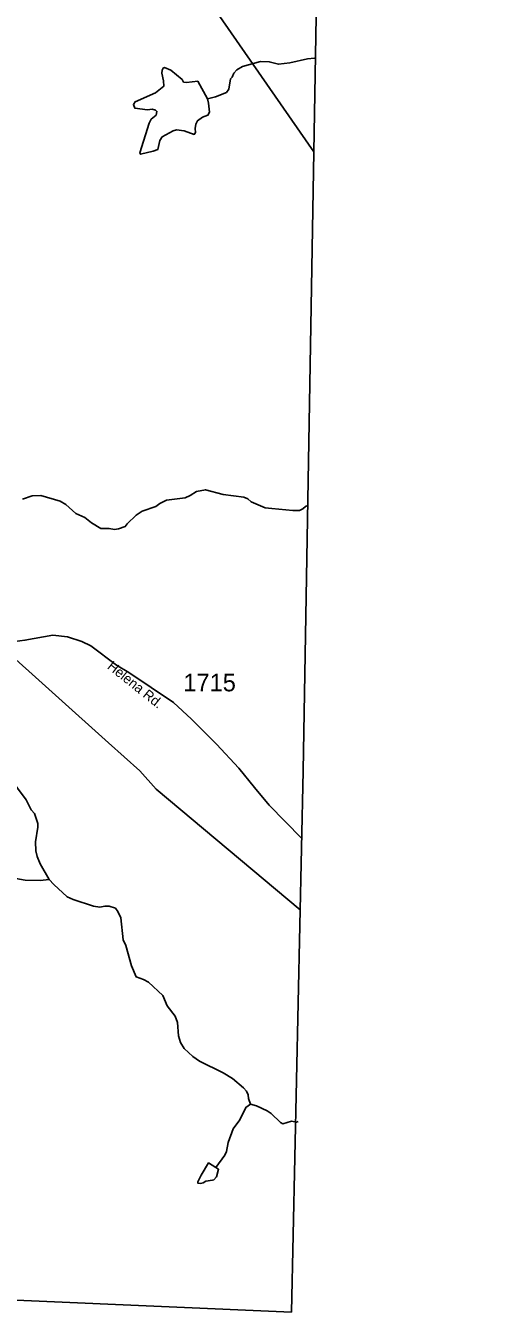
# Model space of a CAD drawing. Extents: x 1950930 to 2061844, y 904556 to 1017002.
# Drawn here: x 2055737 to 2060288, y 904796 to 917199 of the extents above; entities that cross this region are included whole.
import ezdxf

# ---------------------------------------------------------------- set-up
doc = ezdxf.new("R2010")
doc.units = 0
for name, color, linetype in [('Exist Boundary Political CountyLine', 7, 'Continuous'), ('Exist Hydrographic Creek Single Shore', 7, 'Continuous'), ('Exist Hydrographic Misc Water Feature', 7, 'Continuous'), ('Exist Road Secondary Type 51 Attributed', 7, 'Continuous'), ('Exist Road Secondary Type 51 Label', 7, 'Continuous'), ('Exist Road Secondary Type 51 Number Label', 7, 'Continuous'), ('Exist Utilities Electrical Transmission Line', 7, 'Continuous')]:
    doc.layers.add(name, color=color, linetype=linetype)

msp = doc.modelspace()

# ---------------------------------------------------------------- linework, layer by layer
at = {"layer": 'Exist Boundary Political CountyLine'}
for points in [[(2059857, 1016190), (2059992, 1014583), (2060288, 1010619), (2060242, 1008371), (2060207, 1006771), (2060178, 1005306), (2060151, 1003994), (2060127, 1003052), (2060086, 1001470), (2060083, 1001043), (2059970, 996247), (2059900, 992965), (2059781, 986401), (2059707, 983126), (2059583, 976558), (2059387, 966720), (2059310, 963431), (2059198, 956451), (2059161, 955539), (2058927, 940380), (2058725, 928102), (2058408, 910016), (2058297, 904796)], [(2014538, 906013), (2027649, 905719), (2042302, 905308), (2050708, 905127), (2058297, 904796)]]:
    msp.add_lwpolyline(points, dxfattribs=at)
at = {"layer": 'Exist Hydrographic Creek Single Shore'}
for points in [[(2058453, 912573), (2058431, 912564), (2058406, 912541), (2058373, 912526), (2058310, 912524), (2058107, 912543), (2058043, 912551), (2057907, 912610), (2057875, 912638), (2057839, 912654), (2057639, 912678), (2057467, 912725), (2057383, 912708), (2057319, 912669), (2057271, 912649), (2057091, 912625), (2057027, 912593), (2056991, 912565), (2056859, 912519), (2056799, 912480), (2056715, 912396), (2056696, 912372), (2056631, 912348), (2056592, 912342), (2056540, 912352), (2056459, 912352), (2056371, 912406), (2056307, 912457), (2056219, 912497), (2056123, 912583), (2056069, 912615), (2055883, 912671), (2055799, 912668), (2055707, 912634)], [(2055961, 908967), (2055875, 909119), (2055847, 909191), (2055835, 909243), (2055831, 909331), (2055854, 909471), (2055852, 909507), (2055820, 909603), (2055788, 909639), (2055740, 909735), (2055574, 909962), (2055532, 910012)], [(2055961, 908967), (2055876, 908959), (2055732, 908963), (2055605, 908984), (2055339, 909066), (2055247, 909102), (2055095, 909132), (2055019, 909171), (2054987, 909207), (2054955, 909315), (2054883, 909427), (2054811, 909559)], [(2055961, 908967), (2056006, 908919), (2056136, 908802), (2056194, 908774), (2056388, 908710), (2056452, 908702), (2056500, 908712), (2056540, 908712), (2056600, 908691), (2056624, 908660), (2056654, 908597), (2056675, 908385), (2056701, 908333), (2056755, 908137), (2056799, 908029), (2056871, 908005), (2056919, 907979), (2057058, 907849), (2057100, 907749), (2057176, 907650), (2057200, 907590), (2057208, 907460), (2057228, 907398), (2057262, 907338), (2057345, 907260), (2057411, 907216), (2057639, 907104), (2057727, 907049), (2057835, 906959), (2057863, 906927), (2057879, 906891), (2057883, 906855), (2057901, 906803)], [(2057901, 906803), (2057961, 906787), (2058062, 906739), (2058102, 906711), (2058190, 906624), (2058212, 906612), (2058296, 906638), (2058346, 906630), (2058362, 906635)]]:
    msp.add_lwpolyline(points, dxfattribs=at)
at = {"layer": 'Exist Hydrographic Misc Water Feature'}
for points in [[(2058528, 916883), (2058519, 916886), (2058451, 916881), (2058279, 916841), (2058171, 916827), (2058083, 916851), (2057999, 916855), (2057823, 916806), (2057771, 916774), (2057741, 916742), (2057725, 916702), (2057709, 916686), (2057693, 916586), (2057669, 916554), (2057565, 916512), (2057486, 916495)], [(2057486, 916495), (2057393, 916663), (2057285, 916651), (2057257, 916655), (2057243, 916679), (2057133, 916771), (2057073, 916795), (2057061, 916791), (2057051, 916771), (2057049, 916743), (2057065, 916667), (2057066, 916615), (2056985, 916553)], [(2056985, 916553), (2056790, 916464), (2056774, 916440), (2056788, 916404), (2056908, 916389), (2056956, 916393), (2056988, 916385), (2057000, 916373), (2056992, 916337), (2056944, 916297), (2056924, 916261), (2056837, 915972), (2056841, 915960), (2056963, 915990)], [(2056963, 915990), (2057009, 916005), (2057028, 916091), (2057052, 916127), (2057156, 916187), (2057188, 916195), (2057264, 916187), (2057360, 916151), (2057372, 916171), (2057368, 916207), (2057376, 916251), (2057392, 916283), (2057440, 916316), (2057492, 916336), (2057508, 916364), (2057498, 916452), (2057486, 916495)], [(2057901, 906803), (2057857, 906771), (2057798, 906651), (2057736, 906563), (2057688, 906433), (2057672, 906345), (2057654, 906309), (2057569, 906192)], [(2057569, 906192), (2057498, 906236), (2057427, 906118)], [(2057547, 906074), (2057573, 906100), (2057595, 906174), (2057569, 906192)], [(2057427, 906118), (2057395, 906054), (2057395, 906040), (2057419, 906036), (2057447, 906044), (2057471, 906060), (2057535, 906068), (2057547, 906074)]]:
    msp.add_lwpolyline(points, dxfattribs=at)
at = {"layer": 'Exist Road Secondary Type 51 Attributed'}
msp.add_lwpolyline([(2052011, 912325), (2054335, 911249), (2054483, 911193), (2054667, 911152), (2054826, 911156), (2055029, 911186), (2055469, 911231), (2055476, 911233), (2055585, 911256), (2055729, 911274), (2055997, 911322), (2056140, 911306), (2056276, 911261), (2056363, 911222), (2056612, 911034), (2056729, 910962), (2057159, 910675), (2057332, 910514), (2057575, 910271), (2057788, 910041), (2057941, 909855), (2058082, 909683), (2058394, 909367)], dxfattribs=at)
at = {"layer": 'Exist Utilities Electrical Transmission Line'}
for p, q in [((2056878, 918340), (2058513, 915984)), ((2055476, 911233), (2056533, 910287))]:
    msp.add_line(p, q, dxfattribs=at)
msp.add_lwpolyline([(2056533, 910287), (2056836, 910016), (2056992, 909839), (2058380, 908676)], dxfattribs=at)

# ---------------------------------------------------------------- texts
at = {"layer": 'Exist Road Secondary Type 51 Label'}
msp.add_text('Helena Rd.', height=95, rotation=321.3391, dxfattribs=at).set_placement((2056515, 911008))
at = {"layer": 'Exist Road Secondary Type 51 Number Label'}
msp.add_text('1715', height=170, dxfattribs=at).set_placement((2057255, 910782))

doc.saveas('drawing.dxf')
